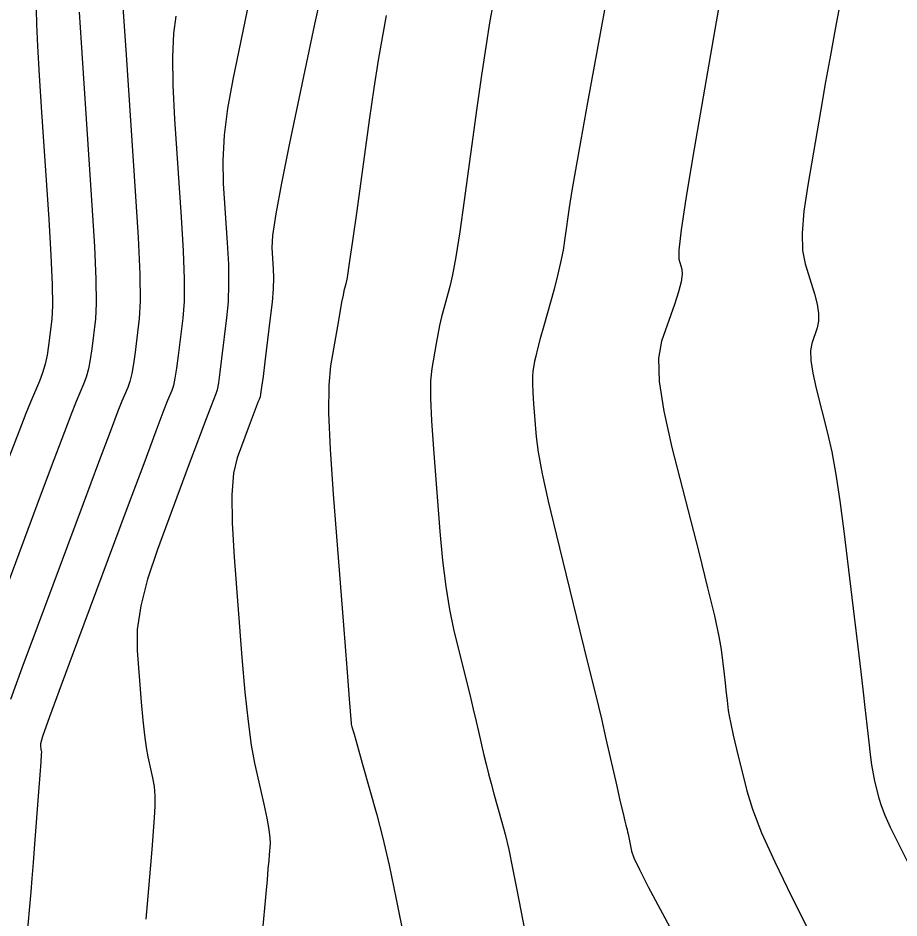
# Model space of a CAD drawing. Extents: x 2082232 to 2083549, y 592624 to 593832.
# Drawn here: x 2083003.5 to 2083025.69, y 593491.17 to 593513.83 of the extents above; entities that cross this region are included whole.
import ezdxf

# ---------------------------------------------------------------- set-up
doc = ezdxf.new("R2010")
doc.units = 0
doc.layers.add('DT_X_Contour_Major', color=7, linetype='Continuous')
doc.layers.add('DT_X_Contour_Minor', color=7, linetype='Continuous')

msp = doc.modelspace()

# ---------------------------------------------------------------- linework, layer by layer
at = {"layer": 'DT_X_Contour_Major'}
for points in [[(2083021.236, 593514.611), (2083021.052, 593513.545), (2083020.499, 593510.344), (2083020.322, 593509.282), (2083020.203, 593508.497), (2083020.144, 593507.987), (2083020.144, 593507.755), (2083020.223, 593507.503), (2083020.234, 593507.377), (2083020.206, 593507.188), (2083020.141, 593506.936), (2083020.038, 593506.62), (2083019.711, 593505.693), (2083019.636, 593505.265), (2083019.654, 593504.677), (2083019.767, 593503.928), (2083019.973, 593503.019), (2083020.648, 593500.38), (2083020.873, 593499.484), (2083021.042, 593498.778), (2083021.154, 593498.26), (2083021.211, 593497.931), (2083021.286, 593497.306), (2083021.312, 593497.089), (2083021.334, 593496.906), (2083021.351, 593496.759), (2083021.363, 593496.646), (2083021.391, 593496.393), (2083021.412, 593496.261), (2083021.455, 593496.054), (2083021.518, 593495.772), (2083021.603, 593495.416), (2083021.857, 593494.366), (2083021.999, 593493.905), (2083022.234, 593493.309), (2083022.563, 593492.578), (2083022.985, 593491.712), (2083024.235, 593489.222)], [(2083009.326, 593514.276), (2083008.907, 593512.281), (2083008.775, 593511.556), (2083008.691, 593510.878), (2083008.656, 593510.247), (2083008.67, 593509.663), (2083008.771, 593508.168), (2083008.799, 593507.629), (2083008.805, 593507.134), (2083008.79, 593506.684), (2083008.754, 593506.278), (2083008.629, 593505.253), (2083008.584, 593504.909), (2083008.546, 593504.647), (2083008.513, 593504.467), (2083008.486, 593504.368), (2083008.42, 593504.214), (2083008.362, 593504.065), (2083008.237, 593503.735), (2083008.046, 593503.225), (2083007.787, 593502.533), (2083007.009, 593500.446), (2083006.759, 593499.7), (2083006.591, 593499.028), (2083006.505, 593498.43), (2083006.502, 593497.904), (2083006.604, 593496.602), (2083006.643, 593496.149), (2083006.684, 593495.769), (2083006.726, 593495.461), (2083006.77, 593495.226), (2083006.89, 593494.694), (2083006.926, 593494.482), (2083006.945, 593494.244), (2083006.947, 593493.981), (2083006.933, 593493.693), (2083006.871, 593492.89), (2083006.838, 593492.495), (2083006.788, 593491.911), (2083006.719, 593491.139)]]:
    msp.add_lwpolyline(points, dxfattribs=at)
at = {"layer": 'DT_X_Contour_Minor'}
for points in [[(2083006.089, 593514.837), (2083006.22, 593512.905), (2083006.453, 593509.47), (2083006.525, 593508.304), (2083006.565, 593507.38), (2083006.574, 593506.699), (2083006.551, 593506.262), (2083006.448, 593505.418), (2083006.407, 593505.125), (2083006.363, 593504.879), (2083006.314, 593504.68), (2083006.262, 593504.528), (2083006.116, 593504.186), (2083006.014, 593503.928), (2083005.817, 593503.411), (2083005.526, 593502.635), (2083005.139, 593501.6), (2083003.981, 593498.495), (2083003.596, 593497.455), (2083003.31, 593496.667)], [(2083011.194, 593514.699), (2083010.965, 593513.673), (2083010.338, 593510.68), (2083010.134, 593509.673), (2083009.992, 593508.898), (2083009.912, 593508.354), (2083009.894, 593508.042), (2083009.93, 593507.516), (2083009.935, 593507.292), (2083009.925, 593507.012), (2083009.898, 593506.676), (2083009.855, 593506.285), (2083009.719, 593505.17), (2083009.673, 593504.801), (2083009.637, 593504.531), (2083009.612, 593504.36), (2083009.598, 593504.288), (2083009.572, 593504.228), (2083009.549, 593504.17), (2083009.501, 593504.041), (2083009.426, 593503.842), (2083009.325, 593503.572), (2083009.021, 593502.757), (2083008.931, 593502.372), (2083008.888, 593501.826), (2083008.891, 593501.12), (2083008.942, 593500.254), (2083009.139, 593497.73), (2083009.215, 593496.853), (2083009.294, 593496.117), (2083009.376, 593495.52), (2083009.461, 593495.064), (2083009.692, 593494.033), (2083009.767, 593493.681), (2083009.818, 593493.399), (2083009.845, 593493.187), (2083009.849, 593493.044), (2083009.827, 593492.757), (2083009.815, 593492.615), (2083009.797, 593492.406), (2083009.772, 593492.13), (2083009.741, 593491.785), (2083009.649, 593490.778)], [(2083018.353, 593514.46), (2083017.846, 593511.704), (2083017.675, 593510.763), (2083017.541, 593510.008), (2083017.445, 593509.439), (2083017.386, 593509.057), (2083017.279, 593508.284), (2083017.232, 593507.987), (2083017.17, 593507.675), (2083017.094, 593507.348), (2083017.004, 593507.007), (2083016.743, 593506.076), (2083016.655, 593505.758), (2083016.588, 593505.504), (2083016.541, 593505.314), (2083016.514, 593505.187), (2083016.471, 593504.933), (2083016.46, 593504.81), (2083016.459, 593504.633), (2083016.468, 593504.402), (2083016.487, 593504.117), (2083016.553, 593503.282), (2083016.603, 593502.894), (2083016.703, 593502.356), (2083016.853, 593501.668), (2083017.054, 593500.829), (2083017.657, 593498.393), (2083017.867, 593497.538), (2083018.046, 593496.8), (2083018.195, 593496.179), (2083018.312, 593495.675), (2083018.583, 593494.487), (2083018.673, 593494.092), (2083018.742, 593493.797), (2083018.788, 593493.602), (2083018.811, 593493.508), (2083018.845, 593493.39), (2083018.858, 593493.339), (2083018.873, 593493.275), (2083018.889, 593493.197), (2083018.907, 593493.107), (2083018.957, 593492.847), (2083019.016, 593492.683), (2083019.156, 593492.385), (2083019.376, 593491.953), (2083019.677, 593491.388), (2083020.588, 593489.703)], [(2083015.467, 593514.21), (2083015.381, 593513.712), (2083015.284, 593513.106), (2083015.178, 593512.392), (2083015.062, 593511.571), (2083014.74, 593509.236), (2083014.627, 593508.444), (2083014.529, 593507.819), (2083014.448, 593507.361), (2083014.382, 593507.07), (2083014.227, 593506.518), (2083014.171, 593506.307), (2083014.119, 593506.089), (2083014.072, 593505.864), (2083014.03, 593505.631), (2083013.922, 593505.001), (2083013.894, 593504.697), (2083013.892, 593504.258), (2083013.915, 593503.684), (2083013.963, 593502.975), (2083014.126, 593500.904), (2083014.194, 593500.168), (2083014.274, 593499.511), (2083014.368, 593498.934), (2083014.474, 593498.438), (2083014.775, 593497.22), (2083014.881, 593496.793), (2083014.97, 593496.424), (2083015.044, 593496.114), (2083015.103, 593495.862), (2083015.238, 593495.268), (2083015.292, 593495.04), (2083015.352, 593494.801), (2083015.418, 593494.552), (2083015.49, 593494.291), (2083015.691, 593493.58), (2083015.771, 593493.274), (2083015.861, 593492.888), (2083015.959, 593492.421), (2083016.067, 593491.875), (2083016.368, 593490.311)], [(2083005.038, 593513.981), (2083005.086, 593513.21), (2083005.154, 593512.186), (2083005.362, 593509.119), (2083005.426, 593508.077), (2083005.462, 593507.252), (2083005.47, 593506.645), (2083005.45, 593506.254), (2083005.358, 593505.501), (2083005.319, 593505.233), (2083005.271, 593504.995), (2083005.215, 593504.787), (2083005.15, 593504.608), (2083004.964, 593504.172), (2083004.856, 593503.9), (2083004.668, 593503.412), (2083004.403, 593502.707), (2083004.058, 593501.787), (2083003.036, 593499.044)], [(2083003.958, 593514.044), (2083003.963, 593513.674), (2083003.987, 593513.121), (2083004.029, 593512.384), (2083004.088, 593511.464), (2083004.272, 593508.766), (2083004.328, 593507.85), (2083004.36, 593507.124), (2083004.366, 593506.59), (2083004.348, 593506.246), (2083004.268, 593505.584), (2083004.231, 593505.341), (2083004.18, 593505.111), (2083004.116, 593504.894), (2083004.038, 593504.689), (2083003.813, 593504.157), (2083003.697, 593503.872), (2083003.519, 593503.413), (2083003.28, 593502.78)], [(2083024.204, 593514.176), (2083024.086, 593513.55), (2083023.967, 593512.899), (2083023.846, 593512.224), (2083023.724, 593511.524), (2083023.397, 593509.625), (2083023.3, 593508.966), (2083023.256, 593508.416), (2083023.265, 593507.973), (2083023.327, 593507.638), (2083023.562, 593506.889), (2083023.633, 593506.625), (2083023.668, 593506.394), (2083023.669, 593506.196), (2083023.634, 593506.031), (2083023.495, 593505.637), (2083023.463, 593505.455), (2083023.471, 593505.204), (2083023.519, 593504.885), (2083023.607, 593504.498), (2083023.894, 593503.374), (2083024.001, 593502.904), (2083024.105, 593502.336), (2083024.206, 593501.671), (2083024.305, 593500.909), (2083024.565, 593498.747), (2083024.655, 593497.997), (2083024.73, 593497.367), (2083024.789, 593496.858), (2083024.833, 593496.469), (2083024.93, 593495.594), (2083024.966, 593495.286), (2083025.003, 593495.02), (2083025.041, 593494.797), (2083025.08, 593494.615), (2083025.184, 593494.185), (2083025.242, 593493.996), (2083025.338, 593493.753), (2083025.473, 593493.453), (2083025.645, 593493.099), (2083026.157, 593492.08)], [(2083007.476, 593513.881), (2083007.416, 593513.438), (2083007.39, 593512.858), (2083007.4, 593512.139), (2083007.445, 593511.284), (2083007.612, 593508.819), (2083007.662, 593507.966), (2083007.685, 593507.257), (2083007.682, 593506.692), (2083007.652, 593506.27), (2083007.538, 593505.335), (2083007.496, 593505.017), (2083007.454, 593504.763), (2083007.414, 593504.573), (2083007.374, 593504.448), (2083007.268, 593504.2), (2083007.175, 593503.961), (2083006.974, 593503.43), (2083006.666, 593502.608), (2083006.25, 593501.494), (2083004.997, 593498.135), (2083004.587, 593497.029), (2083004.294, 593496.231), (2083004.12, 593495.739), (2083004.063, 593495.555), (2083004.069, 593495.474), (2083004.072, 593495.446), (2083004.074, 593495.422), (2083004.077, 593495.403), (2083004.08, 593495.388), (2083004.087, 593495.355), (2083004.085, 593495.282), (2083004.072, 593495.089), (2083004.05, 593494.775), (2083004.016, 593494.341), (2083003.915, 593493.024), (2083003.879, 593492.561), (2083003.846, 593492.16), (2083003.818, 593491.822), (2083003.794, 593491.546), (2083003.735, 593490.892)], [(2083012.778, 593513.896), (2083012.679, 593513.383), (2083012.573, 593512.772), (2083012.463, 593512.063), (2083012.348, 593511.257), (2083012.032, 593508.975), (2083011.927, 593508.219), (2083011.846, 593507.66), (2083011.79, 593507.298), (2083011.76, 593507.134), (2083011.711, 593506.961), (2083011.687, 593506.856), (2083011.651, 593506.674), (2083011.604, 593506.414), (2083011.545, 593506.075), (2083011.373, 593505.069), (2083011.329, 593504.584), (2083011.325, 593503.884), (2083011.361, 593502.97), (2083011.439, 593501.841), (2083011.698, 593498.545), (2083011.783, 593497.463), (2083011.844, 593496.689), (2083011.893, 593496.065), (2083011.894, 593496.056), (2083011.894, 593496.053), (2083011.894, 593496.05), (2083011.895, 593496.048), (2083011.895, 593496.047), (2083011.896, 593496.044), (2083011.913, 593495.982), (2083011.965, 593495.798), (2083012.051, 593495.494), (2083012.172, 593495.067), (2083012.539, 593493.768), (2083012.685, 593493.208), (2083012.849, 593492.5), (2083013.03, 593491.645), (2083013.228, 593490.643)]]:
    msp.add_lwpolyline(points, dxfattribs=at)

doc.saveas('drawing.dxf')
